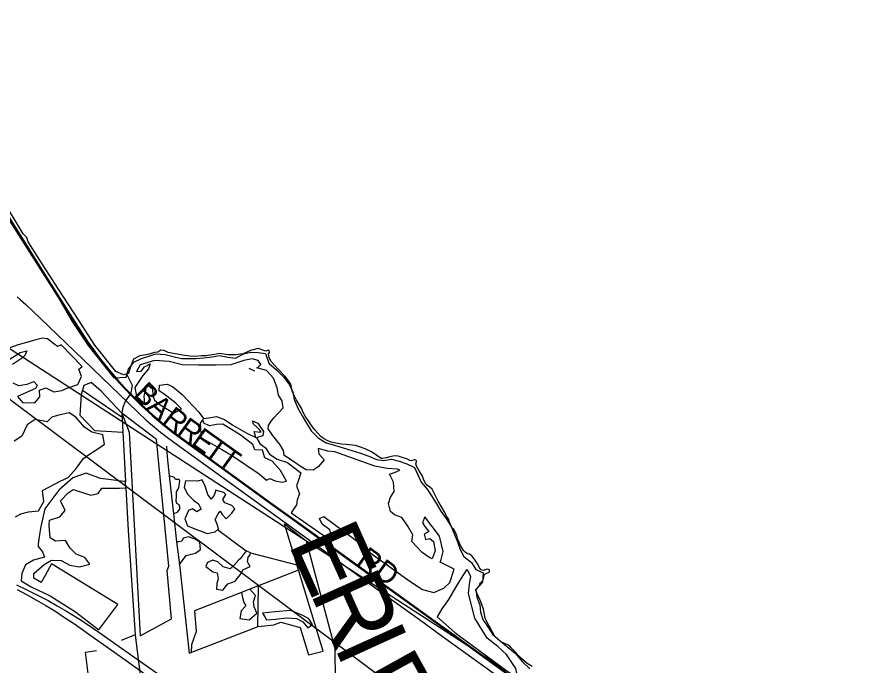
# Model space of a CAD drawing. Extents: x 0 to 34, y 0 to 22.
# Drawn here: x 7.056 to 8.192, y 16.318 to 17.177 of the extents above; entities that cross this region are included whole.
import ezdxf

# ---------------------------------------------------------------- set-up
doc = ezdxf.new("R2010")
doc.units = 0
for name, color, linetype in [('GM_X_Corporation', 7, 'Continuous'), ('GM_X_County_Road', 7, 'Continuous'), ('GM_X_County_Road_Text', 7, 'Continuous'), ('GM_X_County_Text', 7, 'Continuous'), ('GM_X_Major_Lake', 7, 'Continuous'), ('GM_X_Minor_Lake', 7, 'Continuous'), ('GM_X_Minor_River', 7, 'Continuous'), ('GM_X_Rail_Line', 7, 'Continuous'), ('GM_X_State_Route', 7, 'Continuous'), ('SH_Text', 7, 'Continuous')]:
    doc.layers.add(name, color=color, linetype=linetype)

msp = doc.modelspace()

# ---------------------------------------------------------------- linework, layer by layer
at = {"layer": 'GM_X_Corporation'}
msp.add_lwpolyline([(7.7371, 16.3166), (7.7308, 16.3208), (7.7235, 16.3269), (7.7179, 16.3325), (7.7163, 16.3349), (7.709, 16.3418), (7.7078, 16.3436), (7.7051, 16.3456), (7.6999, 16.3475), (7.6954, 16.3497), (7.6947, 16.3502), (7.6874, 16.357), (7.686, 16.3601), (7.6847, 16.3623), (7.682, 16.3675), (7.6791, 16.3724), (7.6769, 16.3774), (7.6751, 16.3807), (7.6743, 16.3858), (7.6727, 16.3925), (7.6713, 16.3975), (7.6692, 16.4025), (7.668, 16.4056), (7.6643, 16.413), (7.6624, 16.4182), (7.6674, 16.424), (7.6684, 16.4273), (7.6699, 16.4277), (7.6719, 16.4306), (7.6735, 16.4344), (7.6736, 16.4385), (7.6752, 16.4394), (7.6787, 16.4406), (7.6803, 16.4415), (7.681, 16.4427), (7.6808, 16.4444), (7.6801, 16.4451), (7.6785, 16.4458), (7.6765, 16.4453), (7.6728, 16.4438), (7.6711, 16.4442), (7.6699, 16.4449), (7.6676, 16.4473), (7.6671, 16.4488), (7.6649, 16.4525), (7.6616, 16.4574), (7.6607, 16.4594), (7.6575, 16.4631), (7.6544, 16.4655), (7.6518, 16.466), (7.6487, 16.468), (7.6464, 16.4704), (7.6423, 16.4769), (7.6412, 16.4801), (7.639, 16.4851), (7.6376, 16.49), (7.6362, 16.4933), (7.6335, 16.4982), (7.6311, 16.5003), (7.6287, 16.5056), (7.6277, 16.5077), (7.6263, 16.5124), (7.6239, 16.5158), (7.6218, 16.5207), (7.6185, 16.5261), (7.613, 16.5355), (7.6047, 16.5515), (7.6018, 16.5543), (7.5986, 16.5565), (7.5956, 16.5601), (7.5935, 16.5647), (7.5916, 16.5697), (7.5877, 16.5758), (7.5842, 16.582), (7.5832, 16.5851), (7.5841, 16.5878), (7.584, 16.5889), (7.5832, 16.59), (7.5818, 16.5906), (7.581, 16.5906), (7.5798, 16.5899), (7.5777, 16.5892), (7.5754, 16.5895), (7.5713, 16.5916), (7.5663, 16.5932), (7.5598, 16.5953), (7.5565, 16.5956), (7.5528, 16.5952), (7.5489, 16.5942), (7.5442, 16.5929), (7.5397, 16.592), (7.5373, 16.5923), (7.5316, 16.5961), (7.5244, 16.601), (7.5161, 16.6048), (7.5088, 16.6075), (7.5034, 16.6094), (7.4909, 16.6108), (7.485, 16.6113), (7.4775, 16.6125), (7.4717, 16.6136), (7.4666, 16.6155), (7.4618, 16.618), (7.4578, 16.6208), (7.4531, 16.6262), (7.4497, 16.6302), (7.4451, 16.6357), (7.4419, 16.6405), (7.4378, 16.647), (7.4339, 16.654), (7.4324, 16.6579), (7.4253, 16.6693), (7.4199, 16.6802), (7.418, 16.6905), (7.4112, 16.7), (7.4009, 16.7103), (7.3914, 16.7211), (7.3891, 16.7261), (7.3882, 16.7309), (7.3896, 16.7325), (7.3893, 16.7345), (7.3876, 16.7355), (7.3848, 16.7341), (7.3744, 16.7379), (7.3643, 16.7351), (7.3548, 16.7309), (7.3444, 16.7296), (7.335, 16.7292), (7.3237, 16.7311), (7.3141, 16.7294), (7.3059, 16.7281), (7.2996, 16.7282), (7.2922, 16.7272), (7.284, 16.7275), (7.2742, 16.729), (7.2624, 16.7312), (7.2553, 16.7326), (7.2501, 16.7353), (7.2458, 16.7355), (7.2417, 16.733), (7.2373, 16.7323), (7.2286, 16.7297), (7.2178, 16.7281), (7.2094, 16.7238), (7.2057, 16.7136), (7.2028, 16.7049), (7.1961, 16.7028), (7.1863, 16.7073), (7.1585, 16.7422), (7.1367, 16.7756), (7.1104, 16.8162), (7.0888, 16.8501), (7.0703, 16.8791), (7.0685, 16.8849), (7.0636, 16.8896), (7.0362, 16.9352)], dxfattribs=at)
msp.add_lwpolyline([(7.7371, 16.3166), (7.7308, 16.3208), (7.7235, 16.3269), (7.7179, 16.3325), (7.7163, 16.3349), (7.709, 16.3418), (7.7078, 16.3436), (7.7051, 16.3456), (7.6999, 16.3475), (7.6954, 16.3497), (7.6947, 16.3502), (7.6874, 16.357), (7.686, 16.3601), (7.6847, 16.3623), (7.682, 16.3675), (7.6791, 16.3724), (7.6769, 16.3774), (7.6751, 16.3807), (7.6743, 16.3858), (7.6727, 16.3925), (7.6713, 16.3975), (7.6692, 16.4025), (7.668, 16.4056), (7.6643, 16.413), (7.6624, 16.4182), (7.6674, 16.424), (7.6684, 16.4273), (7.6699, 16.4277), (7.6719, 16.4306), (7.6735, 16.4344), (7.6736, 16.4385), (7.6752, 16.4394), (7.6787, 16.4406), (7.6803, 16.4415), (7.681, 16.4427), (7.6808, 16.4444), (7.6801, 16.4451), (7.6785, 16.4458), (7.6765, 16.4453), (7.6728, 16.4438), (7.6711, 16.4442), (7.6699, 16.4449), (7.6676, 16.4473), (7.6671, 16.4488), (7.6649, 16.4525), (7.6616, 16.4574), (7.6607, 16.4594), (7.6575, 16.4631), (7.6544, 16.4655), (7.6518, 16.466), (7.6487, 16.468), (7.6464, 16.4704), (7.6423, 16.4769), (7.6412, 16.4801), (7.639, 16.4851), (7.6376, 16.49), (7.6362, 16.4933), (7.6335, 16.4982), (7.6311, 16.5003), (7.6287, 16.5056), (7.6277, 16.5077), (7.6263, 16.5124), (7.6239, 16.5158), (7.6218, 16.5207), (7.6185, 16.5261), (7.613, 16.5355), (7.6047, 16.5515), (7.6018, 16.5543), (7.5986, 16.5565), (7.5956, 16.5601), (7.5935, 16.5647), (7.5916, 16.5697), (7.5877, 16.5758), (7.5842, 16.582), (7.5832, 16.5851), (7.5841, 16.5878), (7.584, 16.5889), (7.5832, 16.59), (7.5818, 16.5906), (7.581, 16.5906), (7.5798, 16.5899), (7.5777, 16.5892), (7.5754, 16.5895), (7.5713, 16.5916), (7.5663, 16.5932), (7.5598, 16.5953), (7.5565, 16.5956), (7.5528, 16.5952), (7.5489, 16.5942), (7.5442, 16.5929), (7.5397, 16.592), (7.5373, 16.5923), (7.5316, 16.5961), (7.5244, 16.601), (7.5161, 16.6048), (7.5088, 16.6075), (7.5034, 16.6094), (7.4909, 16.6108), (7.485, 16.6113), (7.4775, 16.6125), (7.4717, 16.6136), (7.4666, 16.6155), (7.4618, 16.618), (7.4578, 16.6208), (7.4531, 16.6262), (7.4497, 16.6302), (7.4451, 16.6357), (7.4419, 16.6405), (7.4378, 16.647), (7.4339, 16.654), (7.4324, 16.6579), (7.4253, 16.6693), (7.4199, 16.6802), (7.418, 16.6905), (7.4112, 16.7), (7.4009, 16.7103), (7.3914, 16.7211), (7.3891, 16.7261), (7.3882, 16.7309), (7.3896, 16.7325), (7.3893, 16.7345), (7.3876, 16.7355), (7.3848, 16.7341), (7.3744, 16.7379), (7.3643, 16.7351), (7.3548, 16.7309), (7.3444, 16.7296), (7.335, 16.7292), (7.3237, 16.7311), (7.3141, 16.7294), (7.3059, 16.7281), (7.2996, 16.7282), (7.2922, 16.7272), (7.284, 16.7275), (7.2742, 16.729), (7.2624, 16.7312), (7.2553, 16.7326), (7.2501, 16.7353), (7.2458, 16.7355), (7.2417, 16.733), (7.2373, 16.7323), (7.2286, 16.7297), (7.2178, 16.7281), (7.2094, 16.7238), (7.2057, 16.7136), (7.2028, 16.7049), (7.1961, 16.7028), (7.1863, 16.7073), (7.1585, 16.7422), (7.1367, 16.7756), (7.1104, 16.8162), (7.0888, 16.8501), (7.0703, 16.8791), (7.0685, 16.8849), (7.0636, 16.8896), (7.0362, 16.9352)], dxfattribs=at)
at = {"layer": 'GM_X_County_Road'}
msp.add_lwpolyline([(7.0554, 16.8061), (7.0601, 16.8021), (7.0671, 16.7959), (7.0862, 16.7777), (7.1433, 16.7227), (7.2151, 16.6537), (7.2264, 16.6431), (7.2346, 16.6359), (7.243, 16.6289), (7.2528, 16.6212), (7.2627, 16.6137), (7.4153, 16.5037), (7.5451, 16.4099), (7.588, 16.379), (7.6182, 16.3571), (7.7141, 16.2881), (7.7657, 16.2507), (7.8442, 16.1944)], dxfattribs=at)
at = {"layer": 'GM_X_Major_Lake'}
for points in [[(6.944, 17.0433), (6.9457, 17.0532), (7.0315, 16.9321), (7.0655, 16.8782), (7.0951, 16.8309), (7.1283, 16.7734), (7.1496, 16.7416), (7.1837, 16.6991), (7.1998, 16.6999), (7.2027, 16.7103)], [(7.2027, 16.7103), (7.2101, 16.7198), (7.22, 16.7244), (7.2298, 16.7276), (7.2393, 16.7308), (7.2515, 16.7297), (7.2621, 16.727), (7.2731, 16.7246), (7.2831, 16.7246), (7.2926, 16.7244), (7.3027, 16.7253), (7.3137, 16.7269), (7.3234, 16.7284), (7.3342, 16.7263), (7.3444, 16.7252), (7.3553, 16.7309), (7.3647, 16.7329), (7.3744, 16.7326), (7.3841, 16.7314), (7.3888, 16.7185), (7.3991, 16.7092), (7.4084, 16.6997), (7.4162, 16.6898), (7.4203, 16.6802), (7.4222, 16.6703), (7.4277, 16.6581), (7.4327, 16.6486), (7.4386, 16.6391), (7.4448, 16.6289), (7.4539, 16.6194), (7.4646, 16.6131), (7.4754, 16.6097), (7.4871, 16.6063), (7.4987, 16.6027), (7.5099, 16.5991), (7.5209, 16.5951), (7.5314, 16.5909), (7.5408, 16.5896), (7.5509, 16.5913), (7.561, 16.5888), (7.5714, 16.5852), (7.5813, 16.5803), (7.5858, 16.5704), (7.5902, 16.5609), (7.5983, 16.5514), (7.6048, 16.5416), (7.6105, 16.5321), (7.6164, 16.5222), (7.6244, 16.5114), (7.63, 16.5019), (7.6346, 16.4913), (7.6384, 16.4818), (7.642, 16.4717), (7.6466, 16.4622), (7.6568, 16.4546), (7.6625, 16.4451), (7.6726, 16.4407), (7.6714, 16.428), (7.6629, 16.4182), (7.6642, 16.4087), (7.668, 16.3984), (7.669, 16.3885), (7.6718, 16.3788), (7.6788, 16.3694), (7.6849, 16.3597), (7.6952, 16.3502), (7.705, 16.3424), (7.7147, 16.3342), (7.7246, 16.3228), (7.7342, 16.3135)], [(7.3701, 16.7079), (7.3625, 16.7112)]]:
    msp.add_lwpolyline(points, dxfattribs=at)
at = {"layer": 'GM_X_Minor_Lake'}
for points in [[(7.2568, 16.5691), (7.2624, 16.5191)], [(7.271, 16.5623), (7.2701, 16.5645), (7.2649, 16.5644), (7.2638, 16.567), (7.2568, 16.5691)], [(7.2624, 16.5191), (7.2684, 16.5217), (7.2715, 16.5261), (7.2698, 16.5307), (7.2668, 16.5326), (7.2662, 16.5355), (7.2665, 16.5423), (7.2663, 16.5482), (7.2694, 16.5535), (7.271, 16.5623)], [(7.2782, 16.5627), (7.2768, 16.5536), (7.2815, 16.5447), (7.2889, 16.537), (7.2955, 16.5322), (7.2991, 16.5251), (7.2935, 16.5217), (7.2877, 16.5256), (7.2823, 16.5233), (7.2773, 16.5124), (7.281, 16.5028), (7.2909, 16.4991), (7.2968, 16.4969)], [(7.2968, 16.4969), (7.307, 16.4929), (7.3175, 16.4949), (7.3221, 16.4991), (7.3202, 16.5052), (7.3176, 16.5115), (7.3215, 16.5189), (7.3242, 16.5225), (7.3268, 16.5179), (7.3321, 16.5123), (7.3397, 16.5199), (7.3436, 16.5255), (7.3396, 16.5301), (7.3305, 16.5334), (7.3279, 16.5378), (7.3316, 16.5445), (7.3289, 16.547), (7.3225, 16.5491), (7.3183, 16.5503), (7.3165, 16.5436), (7.3125, 16.5381), (7.308, 16.5446), (7.3042, 16.5553), (7.3005, 16.5637), (7.2946, 16.5622), (7.2782, 16.5627)], [(7.2898, 16.4858), (7.2824, 16.4885), (7.2752, 16.4867), (7.2737, 16.4829), (7.2695, 16.482), (7.2665, 16.4817)], [(7.2665, 16.4817), (7.2706, 16.4517), (7.2792, 16.4635), (7.2916, 16.467), (7.2981, 16.4717), (7.2974, 16.4812), (7.2912, 16.4852), (7.2898, 16.4858)], [(7.3491, 16.4578), (7.3423, 16.4506), (7.3373, 16.4459), (7.3284, 16.4488), (7.321, 16.4555), (7.3144, 16.4575), (7.3073, 16.4543), (7.3054, 16.449), (7.3144, 16.4421), (7.3201, 16.4409), (7.3214, 16.4329), (7.3198, 16.4268), (7.3192, 16.419), (7.3279, 16.4176), (7.3343, 16.4261), (7.3442, 16.4299), (7.3521, 16.4399), (7.3542, 16.4446), (7.3641, 16.4491), (7.3606, 16.4554), (7.3614, 16.4613), (7.3639, 16.4645), (7.3646, 16.4672)], [(7.3588, 16.47), (7.3507, 16.4595), (7.3491, 16.4578)], [(7.3646, 16.4672), (7.3588, 16.47)], [(7.3539, 16.4082), (7.3556, 16.4013), (7.3584, 16.3971), (7.3521, 16.3903), (7.3501, 16.3802), (7.3625, 16.3786), (7.373, 16.3872), (7.3694, 16.3958), (7.3682, 16.4025), (7.3711, 16.4107), (7.3637, 16.4193), (7.3534, 16.415), (7.3523, 16.4147)], [(7.3523, 16.4147), (7.3539, 16.4082)], [(7.3832, 16.3827), (7.3857, 16.3786), (7.3977, 16.3793), (7.4121, 16.3812), (7.4252, 16.3802), (7.4336, 16.3759), (7.4402, 16.3679), (7.4465, 16.3722), (7.4418, 16.3799), (7.4338, 16.3843), (7.4177, 16.3911), (7.3969, 16.3889)], [(7.3969, 16.3889), (7.3804, 16.3872)], [(7.3804, 16.3872), (7.3832, 16.3827)]]:
    msp.add_lwpolyline(points, dxfattribs=at)
at = {"layer": 'GM_X_Minor_River'}
for points in [[(7.0785, 16.7488), (7.0759, 16.748), (7.057, 16.7426), (7.0248, 16.7311)], [(7.1139, 16.7426), (7.109, 16.7403), (7.104, 16.7442), (7.0955, 16.7505), (7.0889, 16.7517), (7.0785, 16.7488)], [(7.0451, 16.7231), (7.0596, 16.7323), (7.0684, 16.7349), (7.0657, 16.7285), (7.0613, 16.7247), (7.0494, 16.7164)], [(7.05, 16.6923), (7.0574, 16.6888), (7.0686, 16.6904), (7.0776, 16.694), (7.0821, 16.6892), (7.0796, 16.685), (7.0558, 16.6742), (7.0626, 16.6665), (7.0787, 16.6658), (7.0854, 16.6736), (7.0849, 16.6827), (7.0933, 16.6857), (7.1041, 16.6803), (7.1146, 16.6823), (7.1219, 16.6855), (7.1358, 16.6901), (7.1406, 16.7007), (7.1371, 16.7105), (7.1415, 16.7138), (7.1139, 16.7426)], [(7.3726, 16.7122), (7.3741, 16.7125), (7.3779, 16.7168), (7.3747, 16.7218), (7.3666, 16.7243), (7.3555, 16.7219), (7.3385, 16.7163), (7.3189, 16.7159), (7.2957, 16.7157), (7.2739, 16.7163), (7.2566, 16.7206), (7.2372, 16.7217), (7.2185, 16.7161), (7.2137, 16.7072), (7.2198, 16.7079), (7.224, 16.7134), (7.2315, 16.7177), (7.2293, 16.7107), (7.222, 16.7022), (7.2115, 16.6863), (7.2133, 16.6749), (7.2246, 16.6645)], [(7.4591, 16.5051), (7.4559, 16.5125), (7.4614, 16.5153), (7.5125, 16.4775), (7.5193, 16.47), (7.574, 16.4308), (7.592, 16.4187), (7.6073, 16.4146), (7.6205, 16.4205), (7.6282, 16.4281), (7.6338, 16.4457), (7.6236, 16.4508), (7.6153, 16.455), (7.6168, 16.4584), (7.6195, 16.4689), (7.6144, 16.4893), (7.595, 16.5149), (7.5919, 16.5071), (7.5951, 16.5021), (7.6003, 16.4954), (7.5942, 16.4919), (7.5961, 16.485), (7.6018, 16.4863), (7.6065, 16.4823), (7.6089, 16.4701), (7.605, 16.4591), (7.6007, 16.4614), (7.5918, 16.4677), (7.578, 16.4823), (7.5792, 16.4912), (7.5726, 16.5025), (7.5649, 16.514), (7.5549, 16.5177), (7.5499, 16.5221), (7.5472, 16.5324), (7.5499, 16.5411), (7.5547, 16.5483), (7.5537, 16.5608), (7.5484, 16.5712), (7.5549, 16.5736), (7.5619, 16.5769), (7.5591, 16.5781), (7.5452, 16.5788), (7.5289, 16.5821), (7.476, 16.6008), (7.4668, 16.602), (7.4541, 16.6052), (7.455, 16.5983), (7.462, 16.5906), (7.4538, 16.581), (7.4474, 16.5769), (7.4381, 16.5771), (7.4315, 16.5812), (7.4162, 16.5917), (7.4088, 16.596), (7.4081, 16.6027), (7.4036, 16.6103), (7.3934, 16.6231), (7.3876, 16.6313), (7.3882, 16.6359), (7.3907, 16.6401), (7.3951, 16.6459), (7.4075, 16.6593), (7.4065, 16.6687), (7.4016, 16.6759), (7.3998, 16.6858), (7.3949, 16.6984), (7.3858, 16.7086), (7.3726, 16.7122)], [(7.2008, 16.7035), (7.2079, 16.6894), (7.2061, 16.6785), (7.1984, 16.6678), (7.1953, 16.6596), (7.1941, 16.652), (7.1988, 16.5616)], [(7.1941, 16.652), (7.1667, 16.6815), (7.1535, 16.6926), (7.1438, 16.6887), (7.1401, 16.6771), (7.1385, 16.6496), (7.1578, 16.6291), (7.1954, 16.6269)], [(7.2246, 16.6645), (7.2237, 16.6748), (7.2253, 16.6816), (7.2278, 16.6902), (7.2346, 16.6842), (7.2351, 16.6755), (7.2372, 16.6694), (7.2448, 16.6634), (7.2631, 16.6522), (7.2732, 16.6581), (7.2657, 16.6654), (7.2538, 16.6746), (7.25, 16.6772)], [(7.25, 16.6772), (7.2434, 16.6817), (7.2438, 16.6893), (7.2543, 16.6907), (7.2613, 16.6876), (7.2738, 16.6767), (7.296, 16.6533), (7.3024, 16.6451), (7.3091, 16.6462), (7.3196, 16.6478), (7.33, 16.6438), (7.3412, 16.6363), (7.3594, 16.6255), (7.3715, 16.62), (7.3693, 16.6277), (7.3784, 16.6268), (7.3759, 16.6309), (7.3682, 16.6376), (7.3671, 16.6421), (7.3741, 16.639), (7.3814, 16.628), (7.3806, 16.6221), (7.3724, 16.6195), (7.3768, 16.6122), (7.3843, 16.6064), (7.3894, 16.5977), (7.3996, 16.5911), (7.4135, 16.5868), (7.4312, 16.573), (7.4285, 16.5648), (7.4252, 16.5559), (7.4293, 16.5452), (7.4262, 16.5373), (7.4252, 16.5306), (7.4183, 16.5204), (7.4703, 16.4841), (7.4717, 16.4888), (7.4695, 16.4976), (7.4591, 16.5051)], [(7.1419, 16.6828), (7.1944, 16.6468)], [(7.0533, 16.515), (7.0603, 16.5191), (7.0706, 16.5215), (7.0836, 16.523), (7.0907, 16.5351), (7.0889, 16.5497), (7.1126, 16.5621), (7.1231, 16.5672), (7.1338, 16.5791), (7.1432, 16.5923), (7.1514, 16.5979), (7.1635, 16.6057), (7.1711, 16.6113), (7.1688, 16.6235), (7.1545, 16.6268), (7.1445, 16.6338), (7.1334, 16.6468), (7.1245, 16.6525), (7.1088, 16.649), (7.1016, 16.647), (7.0951, 16.6408), (7.0793, 16.6436), (7.0686, 16.6366), (7.0619, 16.6218), (7.0515, 16.6151)], [(7.1941, 16.652), (7.2036, 16.6272), (7.2185, 16.3574), (7.26, 16.3797), (7.254, 16.4439), (7.2563, 16.4496), (7.24, 16.6174), (7.1941, 16.652)], [(7.3264, 16.6039), (7.3391, 16.5966), (7.376, 16.572), (7.3854, 16.5634), (7.3898, 16.5658), (7.3969, 16.5625), (7.4065, 16.5606), (7.4119, 16.562), (7.4042, 16.5762), (7.3931, 16.5886), (7.3834, 16.5931), (7.3802, 16.6032), (7.3703, 16.6036), (7.3675, 16.6109), (7.3507, 16.6237), (7.3276, 16.6376), (7.3194, 16.6371), (7.3103, 16.6353), (7.3027, 16.6389), (7.3014, 16.6439), (7.2978, 16.639)], [(7.2978, 16.639), (7.2986, 16.6251), (7.2986, 16.6198), (7.3264, 16.6039)], [(7.2533, 16.6086), (7.2539, 16.5945), (7.2568, 16.5691)], [(7.197, 16.5617), (7.1657, 16.5657), (7.1467, 16.5729), (7.1293, 16.5665), (7.1108, 16.5503), (7.0921, 16.5256), (7.0868, 16.5022), (7.085, 16.4916), (7.0834, 16.4792), (7.0834, 16.4756), (7.0892, 16.4687), (7.0918, 16.4615), (7.0772, 16.4574), (7.0665, 16.4514), (7.0618, 16.44), (7.061, 16.4303), (7.0741, 16.4224), (7.0993, 16.4101), (7.1326, 16.3889), (7.1638, 16.3652), (7.189, 16.3989), (7.1009, 16.4525), (7.0926, 16.4373), (7.0874, 16.4278), (7.0776, 16.4338), (7.0778, 16.4399), (7.0914, 16.4518), (7.1008, 16.4576), (7.1139, 16.4569), (7.1251, 16.4509), (7.1374, 16.4486), (7.1517, 16.4524), (7.1451, 16.4611), (7.1337, 16.4655), (7.1258, 16.4736), (7.1194, 16.4837), (7.1063, 16.4825), (7.0991, 16.4871), (7.0977, 16.5034), (7.0985, 16.5105), (7.112, 16.5151), (7.1189, 16.5231), (7.1129, 16.5359), (7.1231, 16.5466), (7.1296, 16.5511), (7.1531, 16.5437), (7.1629, 16.5456), (7.1675, 16.5527), (7.1909, 16.5528), (7.1994, 16.5532)], [(7.1994, 16.5532), (7.1989, 16.5616), (7.197, 16.5617)], [(7.1993, 16.5532), (7.2024, 16.4966), (7.2117, 16.3588), (7.1934, 16.3511)], [(7.2624, 16.5191), (7.2666, 16.4817)], [(7.2706, 16.4517), (7.283, 16.3343), (7.3746, 16.3697), (7.3955, 16.3719), (7.4047, 16.3756), (7.4301, 16.3682), (7.4414, 16.3321), (7.4607, 16.3371), (7.4093, 16.5058), (7.438, 16.4832), (7.4759, 16.3406), (7.477, 16.2546)], [(7.3209, 16.498), (7.3588, 16.47)], [(7.3646, 16.4672), (7.4259, 16.4513)], [(7.4281, 16.4441), (7.3637, 16.4192)], [(7.6435, 16.4339), (7.6361, 16.4221), (7.6263, 16.4053), (7.6178, 16.393), (7.6117, 16.3826), (7.6349, 16.3619), (7.7189, 16.3), (7.7158, 16.3143), (7.7034, 16.3328), (7.6918, 16.3434), (7.6776, 16.3543), (7.6613, 16.3809), (7.6532, 16.4133), (7.6544, 16.4256), (7.6562, 16.4359), (7.6515, 16.4443), (7.6502, 16.4447)], [(7.6502, 16.4447), (7.6435, 16.4339)], [(7.3523, 16.4147), (7.2901, 16.3905), (7.2924, 16.3629), (7.2863, 16.3455), (7.2859, 16.3354)], [(7.3745, 16.4233), (7.3737, 16.3694)], [(7.2117, 16.3588), (7.2246, 16.2556), (7.219, 16.2399), (7.1709, 16.2001), (7.0551, 16.1049), (7.0471, 16.0983), (7.03, 16.0443), (7.0264, 15.9163)], [(7.1513, 16.2932), (7.1461, 16.3355), (7.1604, 16.3381)]]:
    msp.add_lwpolyline(points, dxfattribs=at)
at = {"layer": 'GM_X_Rail_Line'}
for points in [[(6.9794, 17.0107), (7.1162, 16.7953), (7.1307, 16.7727), (7.1473, 16.7475), (7.1572, 16.7334), (7.1669, 16.7206), (7.1761, 16.7092), (7.1866, 16.6968), (7.1973, 16.6851), (7.2071, 16.6748), (7.2194, 16.6628), (7.2344, 16.6491), (7.249, 16.6368), (7.2622, 16.6262), (7.2815, 16.6118), (7.3215, 16.583), (7.3909, 16.5327), (7.4247, 16.5083), (7.462, 16.4813), (7.5093, 16.4473), (7.5372, 16.4271), (7.6634, 16.336), (7.7593, 16.2668)], [(6.9804, 17.0113), (7.1172, 16.7959), (7.1317, 16.7733), (7.1482, 16.7481), (7.1582, 16.734), (7.1678, 16.7213), (7.177, 16.71), (7.1875, 16.6976), (7.1981, 16.6858), (7.208, 16.6756), (7.2202, 16.6636), (7.2352, 16.65), (7.2497, 16.6377), (7.2629, 16.6271), (7.2822, 16.6127), (7.3222, 16.5839), (7.3915, 16.5336), (7.4254, 16.5092), (7.4627, 16.4823), (7.51, 16.4482), (7.5379, 16.428), (7.6641, 16.3369), (7.76, 16.2677)]]:
    msp.add_lwpolyline(points, dxfattribs=at)
at = {"layer": 'GM_X_State_Route'}
for points in [[(7.0547, 16.4249), (7.0673, 16.4189), (7.084, 16.4105), (7.0964, 16.404), (7.1086, 16.3972), (7.1207, 16.3901), (7.1366, 16.3803), (7.1496, 16.3719), (7.1638, 16.3623), (7.1981, 16.3381), (7.2425, 16.3066), (7.3238, 16.2491), (7.405, 16.1916), (7.4723, 16.1438), (7.4786, 16.1393), (7.4891, 16.1318), (7.4938, 16.1285), (7.5244, 16.1071), (7.5612, 16.081), (7.5954, 16.0568), (7.6425, 16.0235), (7.6678, 16.0059), (7.68, 15.9973), (7.6829, 15.9951)], [(7.0553, 16.4186), (7.0677, 16.4121), (7.0813, 16.4046), (7.0934, 16.3976), (7.1053, 16.3903), (7.1183, 16.3818), (7.1312, 16.3731), (7.1502, 16.3596), (7.1996, 16.3246), (7.249, 16.2895), (7.3173, 16.2408), (7.3439, 16.222), (7.3882, 16.1905), (7.4529, 16.1448), (7.4643, 16.1367), (7.4733, 16.1306), (7.4794, 16.1263), (7.5463, 16.0792), (7.5563, 16.0719), (7.5893, 16.0487), (7.5936, 16.0456), (7.594, 16.0453)]]:
    msp.add_lwpolyline(points, dxfattribs=at)
at = {"layer": 'SH_Text'}
msp.add_lwpolyline([(6.3686, 17.1765), (9.3797, 15.2243), (9.3797, 14.9242)], close=True, dxfattribs=at)

# ---------------------------------------------------------------- texts
at = {"layer": 'GM_X_County_Road_Text'}
for s, height, rotation, p in [('B', 0.0284, 315.4554, (7.2082, 16.6758)), ('A', 0.0284, 318.0129, (7.2259, 16.6585)), ('R', 0.0284, 322.0207, (7.2461, 16.6404)), ('R', 0.0284, 324.1964, (7.2655, 16.6253)), ('E', 0.0284, 324.3527, (7.2845, 16.6116)), ('T', 0.0284, 324.3507, (7.3017, 16.5993)), ('T', 0.0284, 324.3447, (7.319, 16.5869)), ('RD', 0.02841, 324.117, (7.5036, 16.4537))]:
    msp.add_text(s, height=height, rotation=rotation, dxfattribs=at).set_placement(p)
at = {"layer": 'GM_X_County_Text'}
for s, rotation, p in [('E', 294.0263, (7.4135, 16.4801)), ('R', 294.1342, (7.4424, 16.4152)), ('I', 294.512, (7.4742, 16.3442)), ('E', 299.0073, (7.4939, 16.3017))]:
    msp.add_text(s, height=0.0947, rotation=rotation, dxfattribs=at).set_placement(p)

doc.saveas('drawing.dxf')
